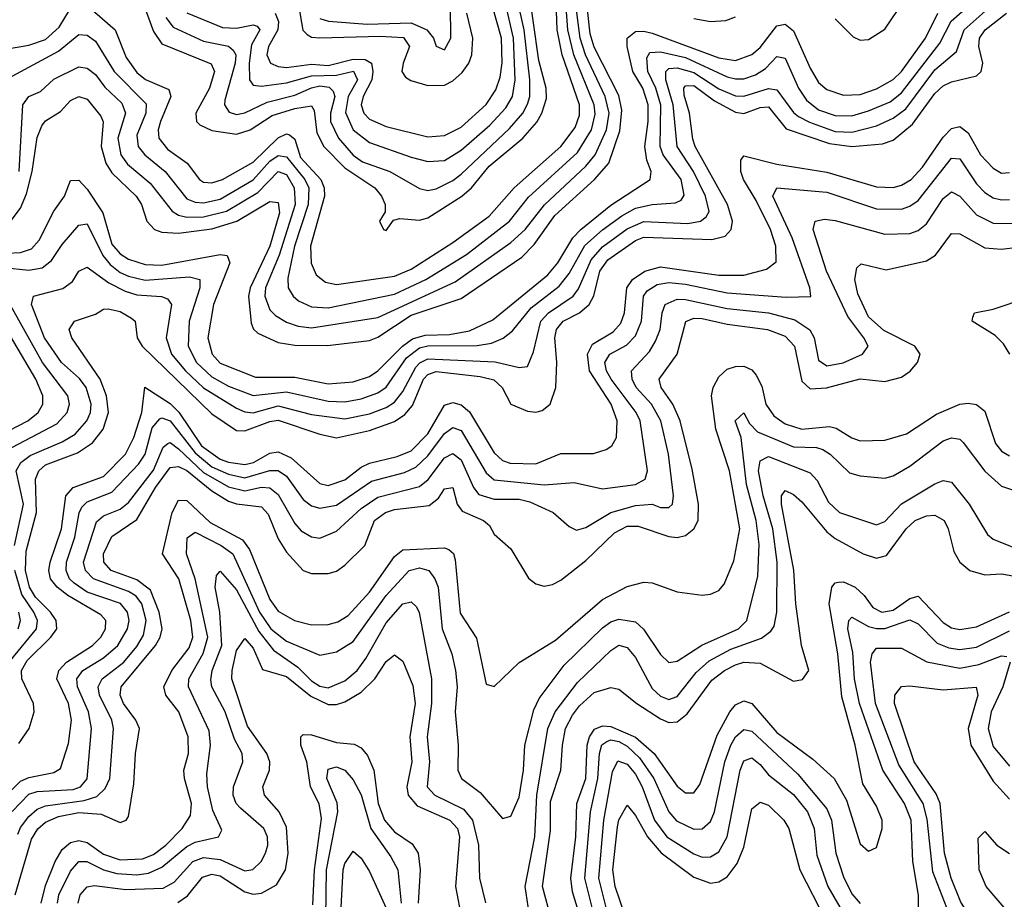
# Model space of a CAD drawing. Header units: inches. Extents: x 501365 to 657855, y 482276 to 547543.
# Tile 413 of 656: x 565848 to 568217, y 521019 to 523135. Entities that reach past the tile are written whole.
import ezdxf

# ---------------------------------------------------------------- set-up
doc = ezdxf.new("R2010")
doc.units = ezdxf.units.IN
doc.header["$MEASUREMENT"] = 0
doc.layers.add('A5562', color=7, linetype='Continuous')

msp = doc.modelspace()

# ---------------------------------------------------------------- linework, layer by layer
at = {"layer": 'A5562', "color": 5}
for points, elevation in [([(566010, 523169.1), (566077.6, 523110), (566103.9, 523043.9), (566130, 523007.8), (566150.6, 522990.6), (566207.1, 522967.1), (566211.8, 522950), (566186.5, 522890), (566181, 522870), (566182.4, 522850), (566203.6, 522823.6), (566251, 522790), (566280.4, 522750), (566290, 522743.8), (566310, 522742.1), (566336, 522750), (566410, 522791.9), (566470, 522850.8), (566490, 522860.2), (566497.5, 522857.5), (566510, 522847.3), (566523.3, 522803.4), (566572.8, 522750), (566580.8, 522730), (566581.2, 522710), (566547.7, 522590), (566548.9, 522548.9), (566561.4, 522521.4), (566583.5, 522503.5), (566610, 522497.9), (566750, 522517.9), (566790, 522534.6), (566890, 522598.5), (566977.9, 522662.1), (567037.4, 522730), (567150, 522830.1), (567184.9, 522875.1), (567195, 522905), (567195, 522930), (567152.9, 523050), (567140.9, 523110), (567136, 523270)], 2580), ([(565830, 522998.8), (565941.2, 523058.8), (565990, 523098.7), (566010, 523097.6), (566030, 523083.3), (566075.2, 523010), (566152.5, 522932.5), (566151.8, 522910), (566130, 522857.3), (566133, 522830), (566149.4, 522810), (566198.3, 522770), (566250, 522703.8), (566270, 522695.7), (566290, 522694.2), (566330, 522703), (566410, 522749.4), (566450, 522794.4), (566470, 522808.1), (566490, 522804.7), (566533.8, 522750), (566544, 522730), (566542.3, 522690), (566509.1, 522590), (566493.3, 522513.3), (566494.2, 522490), (566505.7, 522470), (566519, 522459), (566550, 522443.9), (566590, 522441.5), (566750, 522474.7), (566824.9, 522510), (566923, 522570), (567026.2, 522650), (567072.4, 522707.6), (567190, 522815), (567224.2, 522870), (567232.5, 522907.5), (567230, 522930), (567181.3, 523050), (567166.7, 523110), (567159.4, 523210)], 2560), ([(566146.3, 523170), (566170, 523106.3), (566190, 523076.6), (566308.8, 523028.8), (566317, 523010), (566311.3, 522991.3), (566304.5, 522970), (566272.1, 522910), (566273.2, 522890), (566281.8, 522881.8), (566310, 522868.5), (566370, 522859.6), (566402.6, 522870), (566455.6, 522904.4), (566510, 522921.1), (566550, 522927.8), (566556.4, 522916.4), (566562.9, 522862.9), (566579.8, 522830), (566630, 522778.5), (566702.7, 522730), (566718.7, 522710), (566727.7, 522690), (566727.1, 522672.9), (566713.4, 522650), (566723, 522630), (566730, 522627.9), (566747.2, 522652.8), (566763, 522657), (566810, 522652.6), (566830, 522658.4), (566912.2, 522710), (566935.2, 522730), (566977.4, 522782.6), (567058.7, 522850), (567091.9, 522888.1), (567104.7, 522910), (567115.2, 522944.8), (567114.7, 522970), (567096.8, 523036.8), (567070, 523230)], 2620), ([(566199.6, 523139.6), (566217, 523117), (566290, 523083.3), (566350.7, 523070.7), (566361.8, 523061.8), (566367.8, 523050), (566366.1, 523030), (566341.4, 522941.4), (566340.9, 522930), (566352.2, 522912.2), (566370, 522906.4), (566390, 522910.4), (566443.6, 522936.4), (566510, 522953), (566550, 522970.5), (566570, 522975.3), (566592.5, 522972.5), (566602.6, 522962.6), (566606, 522950), (566595.6, 522910), (566595.7, 522890), (566614.9, 522850), (566650, 522809.2), (566672.8, 522792.8), (566738.5, 522770), (566810, 522728.4), (566830, 522724.3), (566850, 522727.6), (566890, 522747.6), (566910, 522763.5), (567026.8, 522873.2), (567058.4, 522910), (567070, 522931.5), (567075.6, 522950), (567075.8, 522990), (567061.6, 523110), (567037.5, 523217.5)], 2640), ([(566250, 523150.9), (566335.6, 523115.6), (566370, 523114), (566410, 523122.1), (566419, 523118.9), (566425.5, 523110), (566405.6, 523074.4), (566399.8, 523030), (566400.7, 522990), (566410, 522977.2), (566430, 522974.6), (566490, 522983.1), (566550, 522999.4), (566610, 523001), (566651.1, 523011.1), (566660.4, 522990), (566638.3, 522950), (566631.7, 522911.7), (566650.1, 522870), (566690, 522839.1), (566790, 522803.9), (566830, 522793.9), (566870, 522796.2), (566910, 522820.8), (566978.9, 522881.1), (567017.4, 522922.6), (567033.6, 522950), (567040.3, 522990), (567036.4, 523090), (567008.6, 523210)], 2660), ([(565846.5, 522770), (565855.7, 522930), (565870, 522949.7), (565897.8, 522962.2), (565930, 522991.6), (565990, 523021.5), (566010, 523018.1), (566030, 523003.1), (566052.6, 522972.6), (566094.1, 522934.1), (566102.3, 522910), (566084.1, 522850), (566091.1, 522810), (566107.2, 522787.2), (566161.6, 522741.6), (566214.5, 522674.5), (566230, 522664.7), (566250, 522659.8), (566290, 522660.7), (566345.9, 522674.1), (566421.1, 522718.9), (566470, 522770), (566490, 522762.7), (566508.5, 522730), (566510.8, 522690), (566471.9, 522568.1), (566439.4, 522490), (566438.2, 522470), (566450, 522436.6), (566463.1, 522423.1), (566490, 522407.4), (566517.7, 522397.7), (566550, 522393.3), (566710, 522418.8), (566895.4, 522504.6), (567030, 522598.8), (567064.3, 522630), (567110.4, 522689.6), (567210, 522782.4), (567233, 522810), (567260, 522870), (567266.5, 522910), (567257.1, 522950), (567209, 523050), (567196.6, 523090), (567183.6, 523190)], 2540), ([(565810, 522539.1), (565870, 522532.3), (565902, 522538), (565924.3, 522555.7), (565950, 522594.4), (565990, 522640.8), (566010, 522643.6), (566047.9, 522567.9), (566065.7, 522545.7), (566090, 522526.9), (566110, 522517.6), (566150, 522508.4), (566256.3, 522516.3), (566281.3, 522510), (566281.7, 522490), (566255.4, 522410), (566253.6, 522350), (566273, 522310), (566310, 522276), (566350, 522253.6), (566410, 522231.3), (566490, 522239.9), (566590, 522217.6), (566630, 522215.9), (566670, 522222.9), (566710, 522237.5), (566730, 522250.7), (566778.7, 522321.3), (566810, 522345.3), (566830, 522350.3), (566948.9, 522351.1), (566983.3, 522356.7), (567011.1, 522368.9), (567033.7, 522386.3), (567078.6, 522441.4), (567146.2, 522493.8), (567170, 522524.6), (567208, 522592), (567250, 522629.2), (567296.7, 522663.3), (567330, 522681.2), (567370, 522690.5), (567426.1, 522693.9), (567439.3, 522700.7), (567447, 522713), (567439.2, 522750), (567396.1, 522810), (567389.2, 522830), (567390.8, 522929.2), (567378.9, 522970), (567359.2, 523010), (567356.7, 523043.3), (567364.2, 523055.8), (567390, 523057.7), (567450, 523043.4), (567550, 522997.2), (567570, 522992.4), (567590, 522992.4), (567618.1, 523001.9), (567642.4, 523017.6), (567670, 523046.3), (567690, 523042.2), (567721.6, 522970), (567740.8, 522940.8), (567770, 522918.2), (567810, 522904.1), (567850, 522903.7), (567890, 522915.4), (567942.6, 522937.4), (567970, 522958.9), (568062, 523078), (568089, 523131), (568142, 523178)], 2460), ([(565827.8, 522652.2), (565850, 522681.2), (565864.1, 522715.9), (565878.2, 522770), (565890, 522851.1), (565900.9, 522879.1), (565910, 522891.8), (565946, 522914), (565970, 522940.5), (565990, 522949.7), (566010, 522943.3), (566043.1, 522903), (566048.7, 522888.7), (566044.2, 522830), (566055.6, 522790), (566070, 522766.5), (566128.1, 522710), (566140.8, 522690), (566153.6, 522650), (566172.4, 522630), (566190, 522624.1), (566230, 522621.1), (566310, 522631.8), (566370.2, 522649.8), (566450, 522697.1), (566470, 522695.4), (566473.4, 522670), (566449.9, 522590), (566402.2, 522490), (566398.4, 522470), (566404.6, 522404.6), (566410.3, 522390.3), (566420.8, 522380.8), (566470, 522358.5), (566510, 522352.2), (566588.5, 522351.5), (566690, 522363.1), (566710, 522371), (566790, 522424.5), (566910, 522464.5), (567056, 522564), (567086, 522594), (567135.8, 522664.2), (567231.3, 522750), (567265.4, 522790), (567292.4, 522867.6), (567297, 522917), (567290, 522952.6), (567230, 523068.9), (567220.5, 523100.5), (567213.5, 523166.5)], 2520), ([(565835.6, 521870), (565857.2, 521970), (565839.6, 522050), (565850.3, 522070), (565873.1, 522086.9), (565950, 522119.2), (565981.7, 522138.3), (566009.9, 522170), (566018.1, 522190), (566020, 522210), (566008.2, 522250), (565991.7, 522271.7), (565948.7, 522310), (565908, 522370), (565876.7, 522450), (565881, 522470), (565952, 522488), (565975, 522505), (565990.4, 522529.6), (566010, 522539.8), (566062.2, 522502.2), (566101.5, 522481.5), (566130, 522473), (566189.2, 522469.2), (566203.6, 522463.6), (566212.9, 522450), (566200.1, 522370), (566213.6, 522330), (566246.8, 522290), (566290, 522249.6), (566370, 522200.7), (566390, 522191.5), (566410, 522189.5), (566470, 522206), (566550, 522185.3), (566630, 522175.1), (566690, 522186.6), (566730, 522202), (566750, 522215.1), (566770, 522240.4), (566801.2, 522298.8), (566810.5, 522309.5), (566830, 522319.2), (566992.2, 522312.2), (567050, 522298.7), (567070, 522300.8), (567084.1, 522335.9), (567101.8, 522410), (567120.5, 522430), (567179.9, 522470), (567192.2, 522487.8), (567223, 522557), (567250, 522588.2), (567310, 522631.8), (567350, 522649.7), (567455.7, 522644.3), (567486.1, 522650), (567499.7, 522660.3), (567506.9, 522673.1), (567498.4, 522710), (567469, 522770), (567429.8, 522830), (567420.4, 522930), (567402.3, 522990), (567402.3, 523010), (567410, 523017.1), (567430, 523018.6), (567470, 523008), (567530, 522968.4), (567570, 522951.8), (567590, 522950.4), (567650, 522969.4), (567670, 522965.8), (567710, 522911.3), (567722.1, 522902.1), (567748, 522888), (567810, 522865.7), (567850, 522864.5), (567910, 522879.6), (567950, 522898), (567979.9, 522920.1), (568050, 523013.8), (568101.8, 523058.2), (568120.8, 523110), (568178, 523162)], 2440), ([(566462.7, 523150), (566470.8, 523130), (566469, 523110), (566446.5, 523070), (566442.5, 523050), (566451.6, 523030), (566470, 523021.8), (566490, 523019.6), (566550, 523028), (566590, 523024.7), (566650, 523040.1), (566678.9, 523038.9), (566694.8, 523030), (566698, 523010), (566695.5, 522990), (566674.5, 522950), (566669.6, 522930), (566676.2, 522910), (566690, 522895.8), (566730, 522877.7), (566830, 522853), (566870, 522855.9), (566910, 522876.3), (566970, 522930.8), (566993.7, 522966.3), (567003.7, 522996.3), (567008.7, 523031.3), (567007, 523090), (566984.7, 523170)], 2680), ([(566518.6, 523170), (566529.2, 523109.2), (566539.3, 523099.3), (566550, 523092.9), (566570, 523090.8), (566715.3, 523095.3), (566771.6, 523091.6), (566785.9, 523070), (566770.4, 523030), (566767.5, 523010), (566776.6, 522996.6), (566788.8, 522988.8), (566830, 522976.7), (566870, 522977.5), (566890, 522987.7), (566912.6, 523007.4), (566928.7, 523030), (566935.8, 523050), (566937.9, 523090), (566923.6, 523150)], 2720), ([(566570, 523137.3), (566591.4, 523131.4), (566683.7, 523123.6), (566790, 523127.3), (566827.4, 523110), (566843.9, 523090), (566850, 523071.4), (566870, 523062.2), (566885.3, 523090), (566884.7, 523170)], 2740), ([(567810, 523136.9), (567853.5, 523093.5), (567870, 523085.3), (567890, 523086.8), (567930, 523111.8), (567977.3, 523182.7)], 2520), ([(565750.3, 522569.7), (565850, 522575.2), (565876.1, 522583.9), (565895.2, 522604.8), (565930, 522674.3), (565956.1, 522710), (565970, 522747.6), (565990, 522748.9), (566010, 522726.9), (566047.9, 522670), (566070, 522595.1), (566090, 522571.4), (566110, 522558.6), (566150, 522546.1), (566190, 522544.5), (566330, 522570.2), (566347.3, 522567.3), (566353.8, 522550), (566314.5, 522450), (566300.9, 522370), (566310.7, 522330), (566330, 522308.8), (566415, 522275), (566510, 522274.7), (566590, 522259), (566650, 522263.7), (566690, 522277), (566710, 522290.3), (566768.7, 522350), (566793.1, 522366.9), (566823.9, 522376.1), (566882.1, 522377.9), (566930, 522386.1), (566986.8, 522413.2), (567118.7, 522521.3), (567142.6, 522550), (567179.3, 522610), (567198.4, 522630), (567270, 522688.9), (567365.1, 522750), (567367.2, 522770), (567356.9, 522796.9), (567352, 522830), (567360.4, 522890), (567360.2, 522930), (567347, 522970), (567323.6, 523010), (567309.7, 523070.3), (567310, 523090), (567330, 523106.6), (567350, 523107.5), (567370, 523102), (567530, 523043.2), (567570, 523036.9), (567610, 523050.6), (567630, 523067.8), (567670, 523119.7), (567690, 523124), (567710, 523108), (567750, 523018.1), (567770, 522984), (567790, 522966.6), (567830, 522953), (567870, 522954.9), (567910, 522968.1), (567950, 522990.7), (567970, 523010.4), (568027.5, 523090), (568057.4, 523150)], 2480), ([(565790, 523059.9), (565870, 523073.3), (565910, 523087), (565943, 523117), (565970, 523161.8)], 2580), ([(565845.6, 521394.4), (565870.7, 521430), (565882.5, 521470), (565881, 521490), (565853.4, 521550), (565852.5, 521570), (565865.9, 521594.1), (565923.2, 521650), (565937.7, 521670), (565935.8, 521690), (565922.1, 521710), (565886, 521746), (565871.3, 521770), (565861.9, 521810), (565863.2, 521856.8), (565888.3, 521950), (565886.3, 522030), (565894.1, 522050), (565910, 522064.3), (565987.1, 522092.9), (566023.1, 522116.9), (566048.7, 522150), (566061.7, 522190), (566056.6, 522230), (566041.2, 522270), (565973.1, 522370), (565967.3, 522390), (565979.8, 522410), (566030, 522426.8), (566050, 522438.8), (566060.7, 522439.3), (566090, 522432.9), (566116.9, 522416.9), (566126.2, 522410), (566131, 522370), (566142.9, 522350), (566310, 522187.2), (566370, 522146.9), (566390, 522145.8), (566450, 522168.7), (566470, 522171.3), (566570, 522137.8), (566610, 522128.9), (566690, 522146.5), (566750, 522168.3), (566774.9, 522185.1), (566792.8, 522207.2), (566819.6, 522270), (566830, 522281.5), (566850, 522288.4), (566956.3, 522276.3), (566988.6, 522268.6), (567008.5, 522250), (567030.1, 522210), (567070, 522193), (567090, 522190.9), (567105.2, 522194.8), (567124.6, 522210), (567138.4, 522250), (567140.8, 522310), (567135.8, 522370), (567139.4, 522390), (567156, 522410), (567194.9, 522430), (567218.5, 522450), (567229.3, 522470.7), (567244.1, 522530), (567262.9, 522557.1), (567330, 522603.9), (567350, 522611.8), (567513.7, 522606.3), (567545.6, 522614.3), (567559.9, 522630), (567563.2, 522650), (567551.4, 522690), (567473.3, 522830), (567467.5, 522847.5), (567459.6, 522910), (567446.9, 522953.1), (567445.9, 522970), (567450, 522975.7), (567470, 522976.3), (567519.5, 522939.5), (567570, 522912.5), (567590, 522909.4), (567630, 522923.8), (567650, 522925.3), (567692.2, 522872.2), (567796.9, 522836.9), (567850.1, 522829.9), (567923.9, 522836.1), (567950, 522845.1), (567996.3, 522883.7), (568050, 522957.4), (568070, 522975.8), (568090, 522985.5), (568150, 522999.6), (568161.6, 523010), (568165.4, 523030), (568156.1, 523070), (568157.4, 523090), (568171.1, 523110), (568222.3, 523150)], 2420), ([(567470, 523137.7), (567510, 523130), (567547.4, 523132.6), (567570, 523141.9)], 2520), ([(565796.5, 521250), (565850, 521303.6), (565870, 521312.6), (565930, 521324.3), (565946.2, 521333.8), (565965.6, 521394.4), (565972.9, 521450), (565965.3, 521490), (565937.6, 521550), (565942.1, 521570), (565960.5, 521590), (566023, 521630), (566042.9, 521650), (566054.5, 521670), (566055.5, 521690), (566043.3, 521703.3), (565964.1, 521750), (565937.8, 521770), (565922.4, 521790), (565918, 521810), (565921.1, 521830), (565948.7, 521910), (565959, 521990), (565976.7, 522010), (566050, 522036.1), (566102.6, 522090), (566122.5, 522130), (566142.1, 522190), (566148.7, 522251.3), (566210, 522211.6), (566230.6, 522190.6), (566285.7, 522110), (566330, 522077.9), (566350, 522070.4), (566390, 522065.2), (566410.2, 522069.8), (566450, 522092.2), (566470, 522095.9), (566501.4, 522081.4), (566570, 522019.5), (566590, 522014.5), (566630, 522028.2), (566670, 522059), (566690, 522068.1), (566756, 522084), (566790, 522098), (566830, 522138.7), (566870, 522208), (566890, 522214.3), (566910, 522208.2), (566930, 522192), (566990, 522092.8), (567010, 522074.9), (567028.3, 522068.3), (567090, 522066.6), (567150, 522091.1), (567228.3, 522091.7), (567258.9, 522101.1), (567272.7, 522110), (567283.8, 522130), (567285.4, 522170), (567271, 522210), (567218.7, 522290), (567214, 522330), (567225.9, 522354.1), (567275.8, 522384.2), (567294.8, 522405.2), (567303.6, 522430), (567309, 522490), (567322.1, 522510), (567352.3, 522530), (567390, 522540.2), (567530, 522520.2), (567590, 522520.5), (567645, 522535), (567667.8, 522552.2), (567667.5, 522590), (567654.6, 522630), (567620.2, 522700.2), (567589.6, 522750), (567583, 522770), (567583, 522797), (567590, 522807), (567670, 522787), (567790, 522767.8), (567910, 522732.9), (567950, 522731.4), (567970, 522736.4), (567993.1, 522750), (568020.3, 522779.7), (568070, 522852.1), (568090, 522873.1), (568110, 522878.1), (568130, 522862.8), (568160.1, 522810), (568190, 522777.4), (568210, 522765.7), (568230, 522767.5)], 2380), ([(565829.8, 521230.2), (565870, 521272), (565890, 521278.9), (565976.5, 521283.5), (565994.6, 521290), (566010.6, 521309.4), (566020.9, 521430), (566013.3, 521470), (565987.3, 521530), (565985.4, 521550), (565999.9, 521570), (566050, 521599.9), (566084.1, 521630), (566107.5, 521670), (566111.3, 521690), (566107.6, 521710), (566090.4, 521730.4), (566010, 521758.2), (565979.3, 521779.3), (565968, 521790), (565959.7, 521810), (565960.3, 521830), (565980.3, 521890), (565990.9, 521949.1), (565997.3, 521962.7), (566010, 521975.6), (566070, 521998.4), (566134.1, 522065.9), (566150, 522090), (566167.1, 522152.9), (566185.2, 522174.8), (566190, 522177.6), (566210, 522170.3), (566270, 522092.8), (566310, 522059.7), (566350, 522041.6), (566390, 522033.2), (566450, 522051), (566470, 522051), (566490, 522036.6), (566530, 521980.9), (566550, 521965.9), (566570, 521960.2), (566610, 521967.5), (566694.7, 522025.3), (566773.8, 522046.2), (566801.5, 522058.5), (566830, 522086.1), (566870, 522139.9), (566890, 522154.4), (566910, 522146.7), (566970, 522045.2), (566990, 522028.5), (567110, 522016.5), (567181.8, 522021.8), (567250, 522006.6), (567330, 522016.9), (567352.9, 522030), (567358.9, 522050), (567341, 522170), (567331.7, 522190), (567271.5, 522270), (567259.7, 522290), (567256, 522310), (567267.6, 522330), (567308.1, 522351.9), (567330, 522374.3), (567344.2, 522410), (567349, 522470), (567357.6, 522482.4), (567381.8, 522498.2), (567410, 522502.9), (567450, 522498.8), (567550, 522478), (567692.4, 522467.6), (567751.2, 522468.8), (567749.2, 522490), (567706.9, 522610), (567659.9, 522710), (567669.9, 522730.1), (567790, 522720.2), (567910, 522680.2), (567970, 522679.3), (567990, 522686), (568010, 522699.6), (568090, 522801.9), (568110, 522800.1), (568150, 522740.1), (568170, 522719.4), (568190, 522706.6), (568210, 522701.3), (568230, 522702)], 2360), ([(565843.8, 521176.2), (565850, 521192.5), (565870, 521218.9), (565890, 521236.6), (565910, 521244.3), (566002.8, 521257.2), (566033.3, 521266.7), (566053.7, 521286.3), (566064.9, 521310), (566074, 521430), (566069.7, 521450), (566040, 521510), (566036.6, 521530), (566046.7, 521550), (566098.5, 521590), (566130, 521627.1), (566145.6, 521654.4), (566152, 521690), (566141.6, 521730), (566128.4, 521748.4), (566110, 521759.7), (566025.8, 521790), (566006.2, 521810), (566001.4, 521830), (566033.1, 521926.9), (566050, 521941.3), (566090, 521957.7), (566110, 521973.4), (566170, 522051.6), (566193.5, 522106.5), (566204.3, 522115.7), (566210, 522117.8), (566230, 522103.1), (566290, 522045.9), (566350, 522011.6), (566390, 522002.1), (566430, 522010.2), (566450, 522009.2), (566470, 521992.6), (566510, 521923.1), (566525.5, 521905.5), (566550, 521891), (566570, 521887.9), (566610, 521904.4), (566670, 521959.4), (566710, 521986.8), (566810, 522012.4), (566830.9, 522029.1), (566870, 522081), (566890, 522091.4), (566910, 522076.1), (566940.3, 522010), (566953.1, 521993.1), (566990, 521981.8), (567050, 521981.4), (567075.6, 521975.6), (567131.2, 521950), (567170, 521916.2), (567187.4, 521907.4), (567210, 521913.6), (567270, 521949.3), (567330, 521966.7), (567369.8, 521969.8), (567390, 521962), (567410, 521961.4), (567418.6, 521970), (567421, 521990), (567409.2, 522090), (567390.4, 522170), (567368.6, 522210), (567331.2, 522250), (567321.3, 522270), (567319.8, 522290), (567363.2, 522336.8), (567378, 522362), (567388.9, 522390), (567393.8, 522430), (567400.9, 522450), (567430, 522462.5), (567450, 522461.7), (567550, 522440), (567649.7, 522429.7), (567713.2, 522413.2), (567749.2, 522389.2), (567759.5, 522370), (567770, 522315.8), (567790, 522302.3), (567829.7, 522309.7), (567876.2, 522330), (567889.5, 522350), (567879.5, 522370), (567841, 522421), (567789.1, 522530), (567757.2, 522630), (567762.3, 522650), (567784.6, 522655.4), (567810, 522651.9), (567930, 522619), (567990, 522620.9), (568010, 522628.1), (568030, 522643.6), (568070, 522704.4), (568090, 522720.5), (568110, 522710.6), (568150, 522665.1), (568190, 522645.4), (568250, 522644.6)], 2340), ([(565837.1, 521030), (565876.1, 521163.9), (565891.3, 521188.7), (565910, 521205.3), (565941.1, 521218.9), (565990, 521228.5), (566044.2, 521224.2), (566090, 521204.1), (566103.8, 521210), (566110, 521218.9), (566122.7, 521297.3), (566126.9, 521370), (566135.9, 521430), (566127.7, 521450), (566097.9, 521490), (566089.5, 521510), (566091.8, 521530), (566174.4, 521630), (566186, 521650), (566191.1, 521670), (566183.2, 521710), (566162.6, 521762.6), (566130, 521788), (566068.1, 521810), (566050.8, 521830), (566050, 521850), (566070, 521891.9), (566130, 521932.4), (566174.9, 522010), (566210, 522057.5), (566230, 522060.5), (566250, 522050.9), (566310, 522001.8), (566350, 521976.9), (566370, 521970.2), (566430, 521962.9), (566445.8, 521945.8), (566470, 521885.9), (566490, 521854), (566530, 521810.4), (566550, 521802.8), (566590, 521802.6), (566610, 521808.7), (566630, 521822.8), (566678.5, 521870), (566701.4, 521930), (566728.2, 521950), (566750, 521957.1), (566833.3, 521966.7), (566855.6, 521984.4), (566870, 522006.9), (566890, 522010.1), (566901, 521970), (566912.8, 521952.8), (566963.9, 521930), (566978.3, 521918.3), (566990, 521897.6), (567030, 521862.3), (567072, 521792), (567090, 521778.2), (567110, 521772.8), (567130, 521776.1), (567150, 521786.6), (567210, 521834.4), (567279.2, 521900.8), (567310, 521916.9), (567336.5, 521916.5), (567410, 521891.7), (567430, 521889.8), (567450, 521894.1), (567470, 521910), (567480.7, 521930), (567481.3, 521970), (567465.8, 522054.2), (567436.8, 522170), (567419.8, 522210), (567391.5, 522250), (567386.3, 522270), (567429.6, 522330), (567450.8, 522409.2), (567470, 522417), (567490, 522415.8), (567550, 522402.3), (567647.2, 522390), (567690, 522373.9), (567712.1, 522350), (567730, 522265.4), (567750, 522246.9), (567789.1, 522249.1), (567870, 522270.9), (567930, 522264.9), (567970, 522275.4), (567990.4, 522289.6), (568008.1, 522310), (568014.9, 522330), (568001.5, 522350), (567927.4, 522387.4), (567890, 522420.1), (567864.7, 522475.3), (567857.8, 522510), (567862.4, 522537.6), (567872.6, 522547.4), (567932.8, 522532.8), (568030, 522554.8), (568051.4, 522568.6), (568090, 522620.6), (568110, 522620.1), (568170, 522586.4), (568210, 522582.6), (568250, 522587.3)], 2320), ([(565798, 522090), (565937.3, 522162.7), (565961.8, 522190), (565967.7, 522210), (565963.7, 522230), (565903.2, 522310), (565819.6, 522459.6)], 2460), ([(568230.7, 522330.7), (568215, 522355), (568194.9, 522374.9), (568139.8, 522410), (568141, 522419), (568145.1, 522430), (568190, 522438.7), (568273.7, 522466.3)], 2280), ([(565730, 522099.7), (565867.9, 522170), (565892.1, 522190), (565903.6, 522210), (565904, 522230), (565886.9, 522270), (565798.9, 522418.9)], 2480), ([(565900, 521010), (565910, 521052.3), (565933.4, 521110), (565950, 521139.5), (565970, 521156.3), (565990, 521160.9), (566010, 521155.9), (566050, 521128), (566090, 521114), (566143.1, 521116.8), (566170, 521127.5), (566199.3, 521150), (566238.6, 521190), (566259, 521221), (566261.7, 521250), (566244.4, 521310), (566243.2, 521330), (566253.9, 521370), (566253.6, 521410), (566230.6, 521470), (566199.8, 521510), (566194.4, 521530), (566214.3, 521570), (566255.7, 521624.3), (566264.5, 521650), (566260, 521690), (566230.9, 521790), (566191.2, 521850), (566215, 521950), (566230, 521979), (566250, 521978.8), (566305.9, 521925.9), (566384.2, 521884.2), (566400.6, 521860.6), (566450, 521740.4), (566470, 521712), (566509.3, 521690), (566550, 521679.5), (566590, 521680.3), (566613.1, 521686.9), (566638.4, 521701.6), (566690, 521757.8), (566750, 521843.9), (566770, 521860.2), (566870, 521864.7), (566880.3, 521860.3), (566891.4, 521851.4), (566895.5, 521835.5), (566907.9, 521707.9), (566947.2, 521647.2), (566970, 521537), (566990, 521531.3), (567050, 521589.1), (567137.5, 521642.5), (567250, 521740.2), (567310, 521771.7), (567350, 521782.2), (567370, 521780.3), (567430, 521758.7), (567490, 521751.2), (567510, 521753.4), (567530, 521762), (567542.9, 521777.1), (567566.4, 521833.6), (567581.1, 521910), (567556, 522050), (567523.2, 522150), (567512.8, 522230), (567516.6, 522250), (567530, 522276.1), (567550, 522294.5), (567570, 522300.9), (567590, 522301.3), (567610, 522292.3), (567620, 522280), (567633.3, 522253.3), (567643.7, 522210), (567662.3, 522182.3), (567690, 522163), (567729.7, 522149.7), (567796.4, 522156.4), (567812.7, 522152.7), (567850, 522128.9), (567870, 522121.6), (567930, 522123.6), (567981.6, 522138.4), (568054.1, 522185.9), (568110, 522210.5), (568130, 522212.9), (568150, 522209.6), (568170, 522193.5), (568195.6, 522115.6), (568210, 522097.2), (568230, 522085.6)], 2280), ([(565939.2, 521010), (565942, 521030), (565970, 521086.8), (565990, 521110.4), (566009.4, 521110.6), (566050, 521090.6), (566081.4, 521081.4), (566130, 521078.6), (566157.7, 521082.3), (566190, 521096.5), (566250, 521146.1), (566270, 521156.7), (566326.3, 521170), (566334, 521186), (566312.9, 521232.9), (566299.7, 521290), (566298.6, 521321.4), (566306.9, 521390), (566304.2, 521424.2), (566254.4, 521530), (566255.3, 521550), (566289.8, 521610.2), (566300.9, 521650), (566270.3, 521790.3), (566249.4, 521850), (566251, 521889), (566270, 521902.1), (566332.4, 521870), (566361, 521850), (566425.3, 521710), (566452.4, 521670), (566490, 521640.2), (566570, 521606.7), (566610, 521614.7), (566650, 521639.7), (566730, 521750.4), (566785.3, 521810), (566810, 521816.3), (566832.3, 521810), (566847.2, 521790), (566855.1, 521770), (566864.6, 521670), (566887.9, 521610), (566896.8, 521570), (566900.4, 521530), (566895.7, 521470), (566902.7, 521390), (566902.1, 521330), (566910.9, 521310), (566955.9, 521275.9), (567010, 521213.8), (567030, 521219.7), (567050, 521264.9), (567060.2, 521330), (567063.5, 521390), (567085.3, 521474.7), (567097.8, 521502.2), (567157.7, 521582.3), (567250, 521672.1), (567270, 521686.9), (567290, 521692.8), (567330, 521686.5), (567349.3, 521669.3), (567390, 521607.9), (567410, 521589), (567430, 521592.3), (567489.4, 521630.6), (567577.8, 521670), (567597.6, 521690), (567623.8, 521796.2), (567627, 521873), (567620.2, 521930), (567596.7, 522016.7), (567584.3, 522130), (567569.9, 522170), (567590, 522189.1), (567603.7, 522163.7), (567623.5, 522143.5), (567710, 522107.5), (567765.6, 522105.6), (567780.8, 522100.8), (567798, 522090), (567845, 522045), (567870, 522037.7), (567930, 522032), (567950, 522037.8), (567990, 522061), (568070, 522121.8), (568090, 522129.1), (568110, 522126), (568118.2, 522118.2), (568170, 522049), (568210, 522012.6), (568310, 521980.1)], 2260), ([(567076.2, 520970), (567064.5, 521050), (567087.1, 521170), (567091.9, 521270), (567118.4, 521430), (567136.3, 521470), (567190, 521541.1), (567270, 521618.1), (567290, 521630.8), (567310, 521625.2), (567330, 521600.8), (567370, 521526.2), (567390, 521507.9), (567410, 521500.1), (567430, 521507.3), (567475.3, 521564.7), (567507.2, 521592.8), (567559.1, 521620.9), (567632.5, 521647.5), (567655.5, 521664.5), (567663.7, 521676.3), (567669.9, 521710.1), (567670.7, 521830), (567660.2, 521910), (567637, 521990), (567625.9, 522050), (567630, 522074.2), (567650, 522084.4), (567750, 522044.8), (567766.9, 522026.9), (567794.2, 521974.2), (567820.8, 521950), (567910, 521920.1), (567930, 521928.3), (567969.6, 521970.4), (568050, 522018.9), (568070, 522026.8), (568090, 522022.9), (568132.3, 521970), (568176.4, 521896.4), (568190, 521885.7), (568270, 521853.5)], 2240), ([(567127.5, 520970), (567106.1, 521050), (567124.9, 521184.9), (567125, 521255), (567150, 521330), (567153.7, 521390), (567161.5, 521430), (567177.8, 521462.2), (567195.2, 521484.8), (567230, 521516.5), (567270, 521528.9), (567290, 521524.8), (567333.1, 521490), (567390, 521453.7), (567410, 521444.9), (567430, 521446.6), (567454.4, 521465.6), (567513.7, 521546.3), (567543.9, 521570), (567570, 521583.5), (567590, 521589.6), (567630, 521586.9), (567710, 521544.2), (567731.7, 521548.3), (567747, 521570), (567729.4, 521629.5), (567715.3, 521730), (567710.9, 521810.9), (567681.3, 521970), (567681.1, 521990), (567690, 522002.8), (567710, 521992.9), (567730, 521975.4), (567790, 521903.4), (567810, 521887.1), (567877.9, 521850), (567910, 521839.4), (567933.5, 521846.5), (567981.3, 521910), (568002.9, 521930), (568030, 521941.7), (568050, 521943.1), (568072.1, 521930), (568082.2, 521910), (568095.6, 521855.6), (568110.4, 521830.4), (568134.5, 521810), (568170, 521800.1), (568210, 521802.1), (568270, 521791.4)], 2220), ([(565826, 521594), (565888.4, 521670), (565890.6, 521690), (565882.3, 521710), (565852.8, 521752.8), (565836.4, 521810)], 2440), ([(565988.6, 521010), (565993.7, 521030), (566010, 521049.3), (566027, 521053), (566103.2, 521043.2), (566193.4, 521046.6), (566219.4, 521060.6), (566264.3, 521110), (566290, 521120.3), (566330, 521115.5), (566390, 521088.3), (566408.8, 521091.2), (566429.3, 521110), (566439.3, 521130), (566444.9, 521150), (566444.2, 521170), (566435.8, 521190), (566379, 521239), (566369.2, 521250), (566361.7, 521270), (566362.3, 521290), (566384.8, 521350), (566383, 521370), (566364.6, 521404.6), (566342.5, 521470), (566310.5, 521530), (566307.5, 521547.5), (566310.9, 521570), (566334.4, 521630), (566329.6, 521709.6), (566318.4, 521770), (566321.8, 521798.2), (566330, 521808.5), (566370, 521763.7), (566423.4, 521663.4), (566458.9, 521618.9), (566517.5, 521577.5), (566550, 521545.2), (566570, 521532.2), (566590, 521528), (566630, 521544.7), (566659.9, 521570), (566681.2, 521598.8), (566730, 521684.3), (566770, 521729.7), (566790, 521734.5), (566802.8, 521722.8), (566809.4, 521709.4), (566839.2, 521550), (566838.8, 521490), (566828.6, 521410), (566834, 521350), (566828.8, 521290), (566846.6, 521270), (566916.2, 521236.2), (566937.7, 521210), (566952.3, 521150), (566954, 521070), (566969, 521011)], 2240), ([(567192.3, 520990), (567177.8, 521037.8), (567174.3, 521070), (567185.8, 521170), (567188.2, 521250), (567209.8, 521310), (567213.5, 521390), (567218.8, 521410), (567231.2, 521428.8), (567250, 521436.8), (567270, 521435.3), (567329.4, 521409.4), (567374.3, 521370), (567430, 521291.7), (567450, 521275.6), (567470, 521275.7), (567484.7, 521295.3), (567526.1, 521413.9), (567556.8, 521470), (567570, 521487.1), (567590, 521497), (567610, 521490.4), (567670, 521420.7), (567756.8, 521356.8), (567807.9, 521310), (567837.6, 521257.6), (567870, 521152.6), (567890, 521135.6), (567910, 521143.7), (567923.2, 521190), (567922.9, 521210), (567910, 521243.1), (567876.9, 521296.9), (567858.6, 521390), (567826.1, 521506.1), (567816.9, 521610), (567795.9, 521730), (567802.4, 521770), (567810, 521780.3), (567818.3, 521781.7), (567830, 521782.5), (567857.9, 521770), (567879.7, 521750), (567900.9, 521720.9), (567922.3, 521710), (567950, 521715), (567990, 521742.7), (568010, 521748.4), (568070, 521684.8), (568090, 521672.4), (568110, 521668), (568150, 521674.9), (568230, 521710.7)], 2180), ([(565844.1, 521670), (565849.8, 521690), (565845.8, 521710)], 2460), ([(568010.4, 520990), (568010.7, 521029.3), (567997.4, 521110), (567992.8, 521210), (567976.9, 521250), (567924.8, 521330), (567868.6, 521490), (567856.7, 521550), (567853, 521613), (567840.3, 521670), (567843.4, 521690), (567850, 521698.2), (567890, 521675.3), (567910, 521670.4), (567930, 521671), (567990, 521691.9), (568010, 521681.7), (568055.6, 521635.6), (568083.8, 521623.8), (568110, 521620.5), (568150, 521626.1), (568230, 521664.8)], 2160), ([(566228.2, 521011.8), (566251.9, 521028.1), (566287.5, 521072.5), (566310, 521079.7), (566330, 521075.6), (566390, 521037.7), (566410, 521032), (566430, 521034.2), (566466, 521054), (566487.3, 521090), (566494, 521130), (566490, 521193.2), (566472.4, 521230), (566436.7, 521270), (566433.2, 521290), (566449, 521330), (566449.7, 521350), (566442.5, 521370), (566396.2, 521436.2), (566358.7, 521550), (566358.9, 521570), (566370, 521617.8), (566390, 521646.6), (566410, 521623.7), (566432.2, 521572.2), (566490, 521555.2), (566548.2, 521508.2), (566590, 521488.2), (566610, 521488), (566630, 521494), (566670, 521517.6), (566702.4, 521550), (566730, 521591.3), (566750, 521607.4), (566770, 521591.8), (566793.7, 521533.7), (566799.8, 521490), (566786.6, 521410), (566791.6, 521350), (566779.4, 521290), (566782.7, 521270), (566804.4, 521244.4), (566882.9, 521210), (566901.3, 521190), (566906.3, 521170), (566896.6, 521050), (566911.9, 520970)], 2220), ([(568084.2, 520984.2), (568045.4, 521085.4), (568031.8, 521211.8), (568021.8, 521250), (567963.1, 521343.1), (567907.3, 521490), (567895.4, 521590), (567898.8, 521610), (567910, 521623), (567970, 521623.6), (568030.7, 521590.7), (568110, 521575.6), (568156, 521584), (568210, 521605.1), (568223.2, 521603.2)], 2140), ([(568230.9, 521590), (568213.6, 521530), (568185.2, 521470), (568178.4, 521430), (568190, 521387), (568230, 521339.7)], 2140), ([(568241.9, 520801.9), (568190, 520924), (568130, 520985.2), (568112.7, 521012.7), (568089.2, 521070), (568073.6, 521130), (568062.9, 521250), (568053.3, 521273.3), (568000.3, 521350), (567953.3, 521490), (567953.8, 521510), (567970, 521531.2), (567990, 521532.8), (568070, 521523.2), (568149.5, 521529.5), (568153.2, 521510), (568130.5, 521430), (568136.4, 521390), (568190, 521303.4), (568230, 521260.1)], 2120), ([(566553.5, 521006.5), (566557.2, 521090), (566574.1, 521214.1), (566568.7, 521248.7), (566547.8, 521290), (566538.7, 521350), (566524.7, 521390), (566524.4, 521410), (566530, 521415.9), (566550, 521415), (566610, 521396.6), (566652.5, 521392.5), (566670, 521383.4), (566685.2, 521365.2), (566700.1, 521330), (566710.4, 521250), (566725.4, 521210), (566750, 521181.9), (566792.6, 521152.6), (566807, 521130), (566811.8, 521090), (566806.9, 521010)], 2180), ([(567227.8, 520990), (567207.9, 521070), (567221.2, 521230), (567239.1, 521310), (567242.9, 521370), (567249, 521391), (567260.8, 521399.2), (567270, 521402.9), (567290, 521398.9), (567310, 521388), (567339.7, 521359.7), (567373.5, 521310), (567409.6, 521229.6), (567428.1, 521208.1), (567470, 521187.8), (567490, 521188.6), (567510, 521206.3), (567519.8, 521230), (567544.6, 521350), (567559.2, 521390), (567570, 521410.1), (567590, 521427.7), (567610, 521423.6), (567720.7, 521320.7), (567790, 521236.7), (567801.5, 521210), (567811.5, 521130), (567830, 521073.7), (567850, 521032.8), (567870, 521009.3)], 2160), ([(566584.4, 520975.6), (566586.4, 521090), (566613.1, 521230), (566611.6, 521251.6), (566587.1, 521310), (566590, 521332.5), (566610, 521338.3), (566615.9, 521335.9), (566630, 521329.6), (566650, 521306.6), (566670, 521270.7), (566692.7, 521190), (566741.3, 521121.3), (566757.9, 521090), (566766.2, 521010)], 2160), ([(567275.4, 520935.4), (567241.8, 521070), (567253.4, 521210), (567274.2, 521325.8), (567287.5, 521352.5), (567310, 521344.4), (567330, 521320.5), (567345.9, 521290), (567375.5, 521210), (567405.3, 521170), (567470, 521128.4), (567490, 521121.1), (567510, 521121.4), (567530, 521133.7), (567549.9, 521170), (567581.5, 521330), (567590, 521352.8), (567610, 521359.5), (567630, 521343.7), (567650, 521319.1), (567710, 521271.4), (567743.5, 521230), (567759.7, 521190), (567765.8, 521125.8), (567792.5, 521050), (567850, 520951.1)], 2140), ([(567329.1, 520909.1), (567280.5, 521050), (567275.3, 521090), (567286.2, 521193.8), (567290, 521210.2), (567310, 521245.6), (567330, 521220.7), (567358.8, 521170), (567391.5, 521131.5), (567470, 521072.8), (567510, 521058.6), (567530, 521061.4), (567550, 521073.7), (567574.6, 521105.4), (567590, 521145), (567610, 521236.8), (567630, 521253.1), (567650, 521245.7), (567686.3, 521210), (567699, 521190), (567725.3, 521090), (567786.7, 520970)], 2120), ([(568259.7, 520950), (568173.4, 521050), (568156.3, 521090), (568153.9, 521166.1), (568170, 521182.3), (568198.8, 521150), (568229.3, 521129.3)], 2080), ([(566620.2, 520970), (566626.2, 521090), (566630, 521105.8), (566650, 521135), (566670, 521118), (566690, 521086.7), (566730, 520998.4)], 2140)]:
    msp.add_lwpolyline(points, dxfattribs=dict(at, elevation=elevation))

doc.saveas('drawing.dxf')
